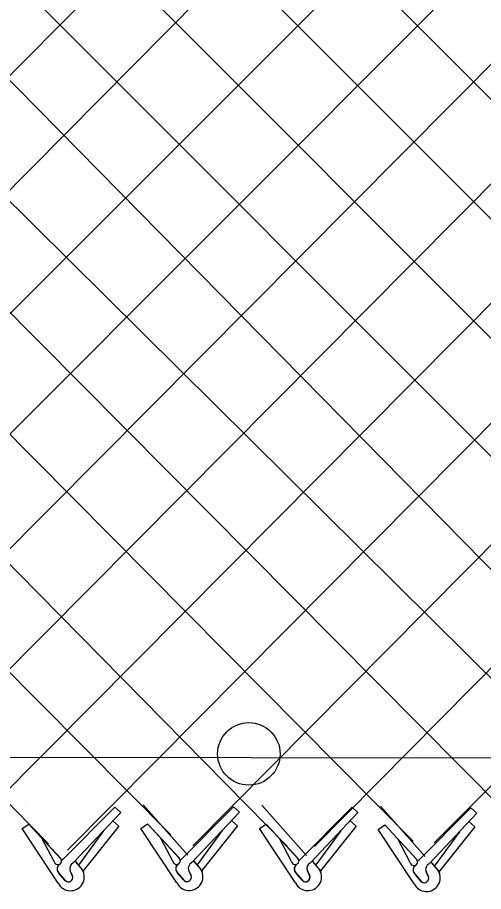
# Model space of a CAD drawing. Extents: x 0 to 2.85, y -0.1 to 1.83.
# Drawn here: x 1.0246 to 1.0563, y 0.8087 to 0.868 of the extents above; entities that cross this region are included whole.
import ezdxf

# ---------------------------------------------------------------- set-up
doc = ezdxf.new("R2010")
doc.units = 0
doc.layers.add('sb_Chainlink Fence', color=7, linetype='Continuous')
doc.layers.add('sb_Existing Structural Steel', color=7, linetype='Continuous')

msp = doc.modelspace()

# ---------------------------------------------------------------- linework, layer by layer
at = {"layer": 'sb_Chainlink Fence'}
for p, q in [((0.9539706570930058, 0.9249798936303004), (1.06732227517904, 0.8127514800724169)), ((0.970065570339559, 0.9250070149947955), (1.083171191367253, 0.811835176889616)), ((0.9781130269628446, 0.9250205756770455), (1.0916929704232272, 0.8112774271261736)), ((0.9861604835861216, 0.925034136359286), (1.098719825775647, 0.8123618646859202)), ((0.9942079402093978, 0.925047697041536), (1.1075203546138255, 0.8117642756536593)), ((1.0529090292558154, 0.8120206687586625), (1.1650300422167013, 0.9243373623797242)), ((0.9651592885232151, 0.9236421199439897), (1.075963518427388, 0.8110782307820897)), ((1.036532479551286, 0.8118214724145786), (1.1469211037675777, 0.9232386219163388)), ((1.0447954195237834, 0.8117716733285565), (1.1549622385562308, 0.9232386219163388)), ((0.9508635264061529, 0.9217317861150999), (1.0580146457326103, 0.8138856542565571)), ((1.0036775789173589, 0.8114386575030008), (1.1136099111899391, 0.9220441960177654)), ((1.0120920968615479, 0.8117716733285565), (1.1216641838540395, 0.9220608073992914)), ((1.0198572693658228, 0.8114728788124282), (1.1297265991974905, 0.9221203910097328)), ((1.0280206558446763, 0.8115226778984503), (1.137783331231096, 0.9220756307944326)), ((0.9185229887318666, 0.9216022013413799), (1.0267264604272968, 0.811970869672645)), ((0.9265757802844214, 0.9216382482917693), (1.0350391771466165, 0.8125684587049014)), ((0.9347559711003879, 0.921652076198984), (1.042953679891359, 0.8117716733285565)), ((0.9428094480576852, 0.9216734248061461), (1.0514938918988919, 0.8121426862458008)), ((0.9824747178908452, 0.8143325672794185), (1.0887399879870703, 0.921578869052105)), ((0.9744218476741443, 0.8143268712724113), (1.080703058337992, 0.9208563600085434)), ((0.9904966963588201, 0.8143469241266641), (1.0943020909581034, 0.918097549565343)), ((0.9975849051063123, 0.8132314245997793), (1.0989868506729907, 0.9147212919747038)), ((1.027610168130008, 0.8108095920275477), (1.0312375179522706, 0.8144523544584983)), ((1.0316333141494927, 0.8140936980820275), (1.0312375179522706, 0.8144523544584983)), ((1.0331469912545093, 0.8145997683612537), (1.0361823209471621, 0.8111821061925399)), ((1.0356636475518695, 0.8108299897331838), (1.039290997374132, 0.8144727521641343)), ((1.0396867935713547, 0.8141140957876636), (1.039290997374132, 0.8144727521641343)), ((1.0412012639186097, 0.8145831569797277), (1.0442365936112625, 0.8111654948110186)), ((1.0437179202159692, 0.8108133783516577), (1.0473452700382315, 0.8144561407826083)), ((1.0477410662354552, 0.8140974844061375), (1.0473452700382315, 0.8144561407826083)), ((1.04926367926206, 0.8145235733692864), (1.0522990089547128, 0.8111059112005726)), ((1.0517803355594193, 0.8107537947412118), (1.0554076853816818, 0.8143965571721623)), ((1.0558034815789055, 0.8140379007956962), (1.0554076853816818, 0.8143965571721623)), ((1.0284078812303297, 0.8106670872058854), (1.0316333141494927, 0.8140936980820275)), ((1.0364613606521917, 0.8106874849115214), (1.0396867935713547, 0.8141140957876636)), ((1.0445156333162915, 0.8106708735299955), (1.0477410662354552, 0.8140974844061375)), ((1.0525780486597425, 0.8106112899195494), (1.0558034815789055, 0.8140379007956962)), ((1.0249494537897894, 0.8129917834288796), (1.0253954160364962, 0.8132964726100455)), ((1.0253954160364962, 0.8132964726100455), (1.0275514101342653, 0.8109728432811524)), ((1.0253954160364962, 0.8132964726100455), (1.0275652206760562, 0.8109590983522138)), ((1.0314989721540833, 0.8131677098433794), (1.0290861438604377, 0.8101329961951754)), ((1.0314989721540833, 0.8131677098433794), (1.031103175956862, 0.8135263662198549)), ((1.0330029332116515, 0.8130121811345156), (1.0334488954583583, 0.8133168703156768)), ((1.0334488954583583, 0.8133168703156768), (1.0356048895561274, 0.8109932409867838)), ((1.0334488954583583, 0.8133168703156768), (1.0356187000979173, 0.8109794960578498)), ((1.0395524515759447, 0.8131881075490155), (1.0371396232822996, 0.8101533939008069)), ((1.0395524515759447, 0.8131881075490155), (1.039156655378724, 0.8135467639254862)), ((1.041057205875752, 0.8129955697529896), (1.0415031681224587, 0.8133002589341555)), ((1.0415031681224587, 0.8133002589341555), (1.0436591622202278, 0.8109766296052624)), ((1.0415031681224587, 0.8133002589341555), (1.043672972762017, 0.8109628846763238)), ((1.0476067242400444, 0.8131714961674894), (1.0451938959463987, 0.8101367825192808)), ((1.0476067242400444, 0.8131714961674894), (1.0472109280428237, 0.8135301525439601)), ((1.0491196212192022, 0.8129359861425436), (1.049565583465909, 0.8132406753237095)), ((1.049565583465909, 0.8132406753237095), (1.0517215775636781, 0.8109170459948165)), ((1.049565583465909, 0.8132406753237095), (1.0517353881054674, 0.8109033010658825)), ((1.0556691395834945, 0.8131119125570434), (1.0552733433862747, 0.8134705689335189)), ((1.0273859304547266, 0.80930286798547), (1.0249494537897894, 0.8129917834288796)), ((1.0304599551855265, 0.8128356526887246), (1.0287628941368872, 0.8105256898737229)), ((1.0354394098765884, 0.8093232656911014), (1.0330029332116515, 0.8130121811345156)), ((1.0385134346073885, 0.8128560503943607), (1.036816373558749, 0.8105460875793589)), ((1.0434936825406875, 0.80930665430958), (1.041057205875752, 0.8129955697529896)), ((1.0465677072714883, 0.8128394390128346), (1.044870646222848, 0.8105294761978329)), ((1.0515560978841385, 0.809247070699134), (1.0491196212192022, 0.8129359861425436)), ((1.0546301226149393, 0.8127798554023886), (1.0529330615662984, 0.8104698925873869)), ((1.0556691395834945, 0.8131119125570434), (1.0532563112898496, 0.8100771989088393)), ((1.0271085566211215, 0.8107583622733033), (1.02629691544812, 0.8123099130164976)), ((1.0351620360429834, 0.8107787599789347), (1.034350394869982, 0.8123303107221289)), ((1.0432163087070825, 0.8107621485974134), (1.0424046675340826, 0.8123136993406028)), ((1.0512787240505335, 0.8107025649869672), (1.0504670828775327, 0.8122541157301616)), ((1.0365964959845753, 0.8107830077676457), (1.0370917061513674, 0.8101967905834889)), ((1.0366030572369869, 0.8107740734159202), (1.0370941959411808, 0.8101947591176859)), ((1.0285430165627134, 0.8107626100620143), (1.0290382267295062, 0.8101763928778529)), ((1.0285495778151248, 0.8107536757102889), (1.0290407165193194, 0.8101743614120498)), ((1.0290382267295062, 0.8101763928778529), (1.029074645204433, 0.8101083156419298)), ((1.0370917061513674, 0.8101967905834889), (1.0371281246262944, 0.8101287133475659)), ((1.0446507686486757, 0.8107663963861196), (1.0451459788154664, 0.8101801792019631)), ((1.0446573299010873, 0.8107574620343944), (1.0451484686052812, 0.8101781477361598)), ((1.0451459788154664, 0.8101801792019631), (1.0451823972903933, 0.8101121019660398)), ((1.052713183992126, 0.8107068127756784), (1.0532083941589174, 0.810120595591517)), ((1.0527197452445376, 0.8106978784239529), (1.0532108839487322, 0.8101185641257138)), ((1.0278375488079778, 0.8094878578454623), (1.0274335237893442, 0.809971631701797)), ((1.0274335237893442, 0.809971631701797), (1.0278786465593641, 0.8094445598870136)), ((1.0283596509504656, 0.8097733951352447), (1.0281961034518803, 0.8101276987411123)), ((1.0281967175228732, 0.8101151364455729), (1.0283593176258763, 0.80978143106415)), ((1.029074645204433, 0.8101083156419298), (1.0291056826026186, 0.8100354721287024)), ((1.0358910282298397, 0.8095082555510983), (1.0354870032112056, 0.809992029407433)), ((1.0354870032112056, 0.809992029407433), (1.0359321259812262, 0.8094649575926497)), ((1.0364131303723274, 0.8097937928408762), (1.0362495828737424, 0.8101480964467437)), ((1.0362501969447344, 0.8101355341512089), (1.0364127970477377, 0.8098018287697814)), ((1.0371281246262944, 0.8101287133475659), (1.0371591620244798, 0.8100558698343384)), ((1.0439453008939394, 0.8094916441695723), (1.043541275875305, 0.809975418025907)), ((1.043541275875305, 0.809975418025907), (1.043986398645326, 0.8094483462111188)), ((1.0444674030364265, 0.8097771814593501), (1.0443038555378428, 0.8101314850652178)), ((1.0443044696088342, 0.8101189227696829), (1.0444670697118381, 0.80978521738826)), ((1.0451823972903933, 0.8101121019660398), (1.0452134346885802, 0.8100392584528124)), ((1.0520077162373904, 0.809432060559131), (1.0516036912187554, 0.809915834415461)), ((1.0516036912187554, 0.809915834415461), (1.052048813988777, 0.8093887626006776)), ((1.0525298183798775, 0.8097175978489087), (1.052366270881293, 0.8100719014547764)), ((1.0523668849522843, 0.8100593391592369), (1.052529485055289, 0.809725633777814)), ((1.0532083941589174, 0.810120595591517), (1.0532448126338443, 0.8100525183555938)), ((1.0532448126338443, 0.8100525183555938), (1.0532758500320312, 0.8099796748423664))]:
    msp.add_line(p, q, dxfattribs=at)
for centre, radius, start, end in [((1.0273605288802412, 0.8108024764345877), 0.00025580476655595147, 189.9304409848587, 40.97853800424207), ((1.0354140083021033, 0.810822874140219), 0.00025580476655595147, 189.9304409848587, 40.97853800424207), ((1.0434682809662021, 0.8108062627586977), 0.00025580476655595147, 189.9304409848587, 40.97853800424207), ((1.0515306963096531, 0.8107466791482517), 0.00025580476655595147, 189.9304409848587, 40.97853800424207), ((1.0276929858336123, 0.8102549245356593), 0.0003843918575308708, 126.9947472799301, 219.79833989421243), ((1.0277034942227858, 0.8102544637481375), 0.0003909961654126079, 127.7656421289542, 226.33281459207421), ((1.0282243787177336, 0.8097176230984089), 0.0009354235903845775, 206.32021657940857, 29.22686940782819), ((1.0285838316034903, 0.8102870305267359), 0.00041880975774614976, 114.84216649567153, 203.51671506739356), ((1.0357464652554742, 0.8102753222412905), 0.0003843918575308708, 126.9947472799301, 219.79833989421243), ((1.035756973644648, 0.8102748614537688), 0.0003909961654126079, 127.7656421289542, 226.33281459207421), ((1.0362778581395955, 0.809738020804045), 0.0009354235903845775, 206.32021657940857, 29.22686940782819), ((1.0366373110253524, 0.810307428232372), 0.00041880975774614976, 114.84216649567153, 203.51671506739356), ((1.0438007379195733, 0.8102587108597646), 0.0003843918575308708, 126.9947472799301, 219.79833989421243), ((1.0438112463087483, 0.8102582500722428), 0.0003909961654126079, 127.7656421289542, 226.33281459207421), ((1.0443321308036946, 0.8097214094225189), 0.0009354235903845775, 206.32021657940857, 29.22686940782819), ((1.044691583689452, 0.8102908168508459), 0.00041880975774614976, 114.84216649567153, 203.51671506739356), ((1.0518631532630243, 0.8101991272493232), 0.0003843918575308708, 126.9947472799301, 219.79833989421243), ((1.0518736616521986, 0.8101986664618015), 0.0003909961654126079, 127.7656421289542, 226.33281459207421), ((1.052753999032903, 0.8102312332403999), 0.00041880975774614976, 114.84216649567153, 203.51671506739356), ((1.028070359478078, 0.8096822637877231), 0.00030330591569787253, 219.86319118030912, 17.48524419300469), ((1.0280714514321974, 0.8096808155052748), 0.00030494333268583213, 230.78260140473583, 19.265642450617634), ((1.0361238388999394, 0.8097026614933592), 0.00030330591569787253, 219.86319118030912, 17.48524419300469), ((1.0361249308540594, 0.8097012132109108), 0.00030494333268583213, 230.78260140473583, 19.265642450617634), ((1.044178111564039, 0.8096860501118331), 0.00030330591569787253, 219.86319118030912, 17.48524419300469), ((1.0441792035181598, 0.8096846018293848), 0.00030494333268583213, 230.78260140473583, 19.265642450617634), ((1.0523945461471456, 0.8096618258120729), 0.0009354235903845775, 206.32021657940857, 29.22686940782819), ((1.0522405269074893, 0.8096264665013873), 0.00030330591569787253, 219.86319118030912, 17.48524419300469), ((1.0522416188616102, 0.8096250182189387), 0.00030494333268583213, 230.78260140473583, 19.265642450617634)]:
    msp.add_arc(centre, radius, start, end, dxfattribs=at)
at = {"layer": 'sb_Existing Structural Steel'}
for p, q in [((0.3279582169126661, 0.8189246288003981), (1.0977552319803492, 0.8177376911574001)), ((1.0250935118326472, 0.8145793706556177), (1.0250935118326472, 0.8145793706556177))]:
    msp.add_line(p, q, dxfattribs=at)
msp.add_circle((1.040330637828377, 0.8180662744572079), 0.0021204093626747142, dxfattribs=at)

doc.saveas('drawing.dxf')
